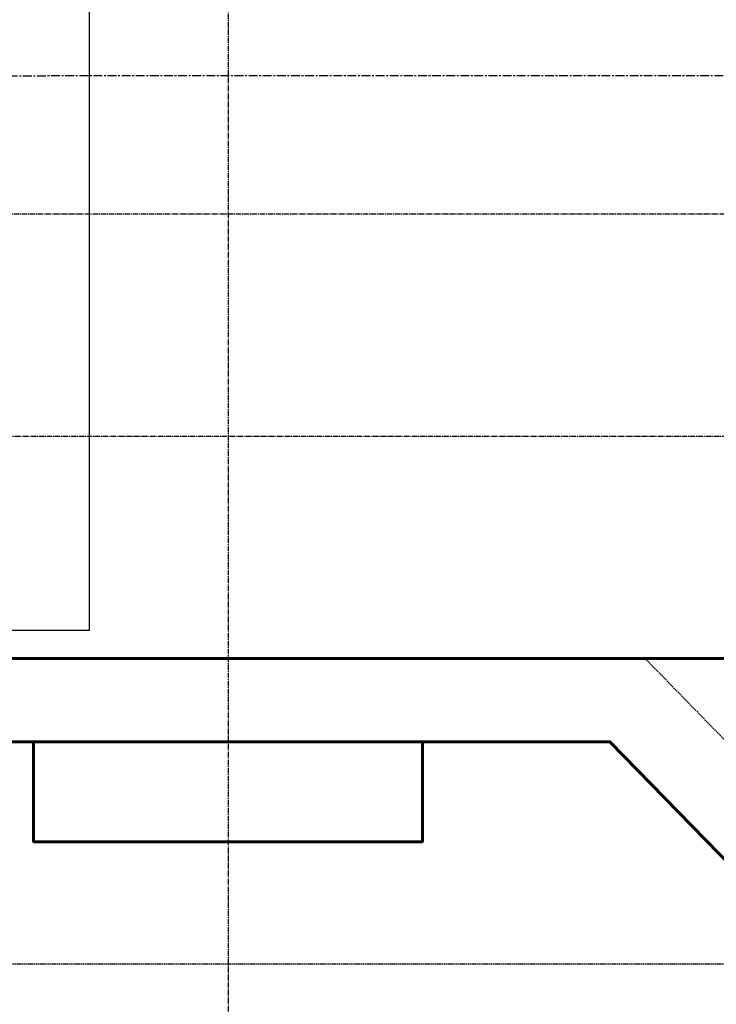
# Model space of a CAD drawing. Header units: millimetres. Extents: x -50096 to 615650, y 194565 to 243945.
# Tile 298 of 354: x 257518 to 260026, y 219618 to 223163. Entities that reach past the tile are written whole.
import ezdxf

# ---------------------------------------------------------------- set-up
doc = ezdxf.new("R2010")
doc.units = ezdxf.units.MM
for name, pattern in [('CENTER2', [28.575, 19.05, -3.175, 3.175, -3.175]), ('ГТО-1 Пунктир', [7, 5, -2]), ('осевая', [50.8, 31.75, -6.35, 6.35, -6.35])]:
    doc.linetypes.add(name, pattern=pattern)
for name, color, linetype, lineweight in [('ГТО-2_Бетон_025', 7, 'Continuous', 25), ('ГТО-2_Бетон_060', 3, 'Continuous', 60), ('ГТО-2_Осевая', 7, 'осевая', 25), ('ГТО-2_Пунктир_025', 151, 'ГТО-1 Пунктир', 25)]:
    doc.layers.add(name, color=color, linetype=linetype, lineweight=lineweight)
doc.layers.add('ГТО-2_Штриховка_018', color=7, linetype='Continuous', lineweight=18, true_color=0x6b6b6b)
doc.layers.add('ОЗиМ Оси', color=4, linetype='CENTER2')

msp = doc.modelspace()

# ---------------------------------------------------------------- hatches: boundary and pattern name
at = {"layer": 'ГТО-2_Штриховка_018'}
h = msp.add_hatch(dxfattribs=at)
h.set_pattern_fill('ANSI35', color=256, scale=100)
h.set_pattern_definition([(45, (-115466.6, -494469.8), (-449.0128, 449.0128), []), (45, (-115017.6, -494469.8), (-449.0128, 449.0128), [793.75, -158.75, 0, -158.75])])
h.paths.add_polyline_path([(243988.4, 233562.9), (247488.4, 233562.9), (247488.4, 236562.9), (227633.4, 236562.9), (227633.4, 228037.9), (232688.4, 228037.9), (232688.4, 229062.9), (243988.4, 229062.9)])
edge = h.paths.add_edge_path(flags=16)
edge.add_arc((234968.4, 232762.8), 1700, 0, 360)
edge = h.paths.add_edge_path(flags=16)
edge.add_arc((255968.4, 232762.8), 1700, 0, 360)
h.paths.add_polyline_path([(264438.4, 224462.9), (264438.4, 224822.9), (265938.4, 224822.9), (265938.4, 224462.9), (276518.4, 224462.9), (276518.4, 221662.7), (278018.4, 221662.7), (278018.4, 225962.9), (263788.4, 225962.9), (263788.4, 236562.9), (247488.4, 236562.9), (247488.4, 233562.9), (250988.4, 233562.9), (250988.4, 229062.9), (262288.4, 229062.9), (262288.4, 226212.9), (247488.4, 226212.9), (247488.4, 224462.9), (252623.4, 224462.9), (252623.4, 224822.9), (254123.4, 224822.9), (254123.4, 224462.9), (258378.4, 224462.9), (258378.4, 224822.9), (259878.4, 224822.9), (259878.4, 224462.9)])

# ---------------------------------------------------------------- linework, layer by layer
at = {"layer": 'ГТО-2_Бетон_025', "elevation": 0}
msp.add_lwpolyline([(254168.4, 224062.9), (257768.4, 224062.9), (257768.4, 220962.9), (254168.4, 220962.9)], close=True, dxfattribs=at)
at = {"layer": 'ГТО-2_Бетон_060'}
msp.add_line((268518.4, 220862.9), (225418.4, 220862.9), dxfattribs=at)
for points in [[(259643.4, 214162.9), (256893.4, 214162.9), (255318.4, 215777.9), (255318.4, 218947.9), (256893.4, 220562.9), (259643.4, 220562.9), (261218.4, 218947.9), (261218.4, 215777.9)], [(257568.4, 220562.9), (257568.4, 220202.9), (258968.4, 220202.9), (258968.4, 220562.9)]]:
    msp.add_lwpolyline(points, close=True, dxfattribs=at)
at = {"layer": 'ГТО-2_Осевая', "color": 1}
msp.add_lwpolyline([(273718.5, 212462.9), (228218.4, 212464), (228218.4, 222958), (273718.5, 222962.9)], close=True, dxfattribs=at)
at = {"layer": 'ГТО-2_Пунктир_025'}
msp.add_line((225418.4, 219762.9), (276518.4, 219762.9), dxfattribs=at)
msp.add_lwpolyline([(254218.4, 219377.6), (255318.4, 219377.6), (256767, 220862.9), (259769.9, 220862.9), (261218.4, 219377.6), (262318.4, 219377.6), (263767, 220862.9), (266769.9, 220862.9), (268518.4, 219069.9), (268518.4, 215369.3), (266858.4, 213662.9)], dxfattribs=at)
at = {"layer": 'ОЗиМ Оси'}
for p, q in [((258268.4, 224983), (258268.4, 200768.4)), ((276318.5, 222462.9), (229518.5, 222462.9)), ((221126.5, 221662.7), (278990.6, 221662.7))]:
    msp.add_line(p, q, dxfattribs=at)

doc.saveas('drawing.dxf')
